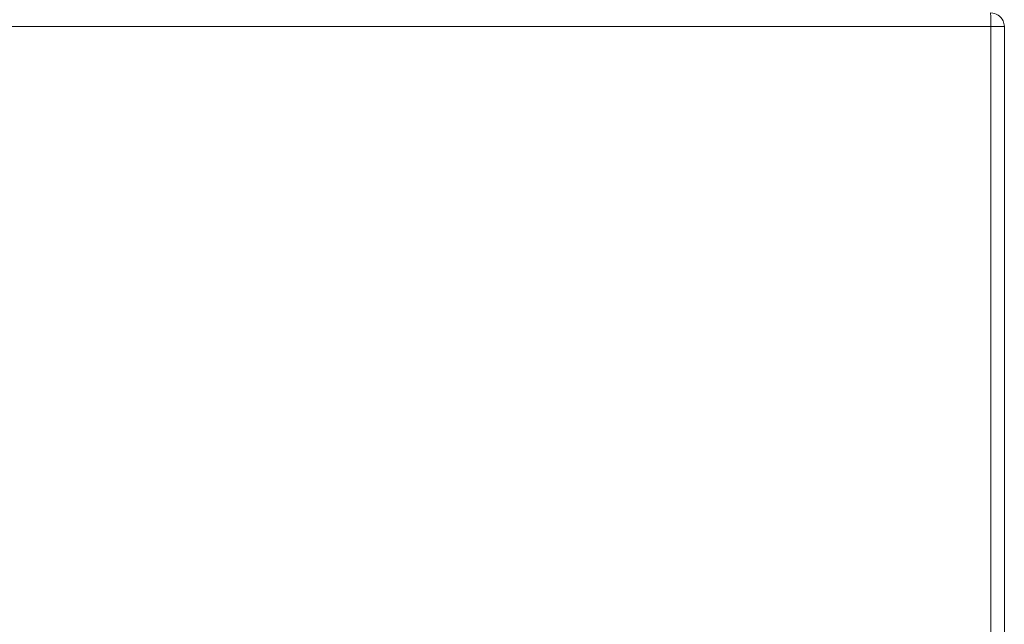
# Model space of a CAD drawing. Header units: millimetres. Extents: x 14365 to 105143, y -126377 to -22383.
# Tile 262 of 285: x 20485 to 20630, y -27425 to -27336. Entities that reach past the tile are written whole.
import ezdxf

# ---------------------------------------------------------------- set-up
doc = ezdxf.new("R2010")
doc.units = ezdxf.units.MM
doc.layers.add('UT_ZARIZENI - ZDROJ TEPLA', color=3, linetype='Continuous', lineweight=35)

msp = doc.modelspace()

# ---------------------------------------------------------------- linework, layer by layer
at = {"layer": 'UT_ZARIZENI - ZDROJ TEPLA', "lineweight": 13}
for p, q in [((20181.94, -27337.27), (20627.94, -27337.27)), ((20627.94, -27427.27), (20627.94, -27337.27)), ((20629.94, -27337.27), (20627.94, -27337.27)), ((20629.94, -27427.27), (20629.94, -27337.27))]:
    msp.add_line(p, q, dxfattribs=at)
for points, knots in [([(20627.92, -27335.27), (20627.92, -27335.27), (20627.92, -27335.3), (20627.92, -27335.37), (20627.92, -27335.47), (20627.92, -27335.6), (20627.93, -27335.76), (20627.93, -27335.95), (20627.93, -27336.15), (20627.93, -27336.39), (20627.93, -27336.63), (20627.93, -27336.88), (20627.94, -27337.14), (20627.94, -27337.27)], [0, 0, 0, 0, 0.125, 0.25, 0.25, 0.375, 0.5, 0.5, 0.625, 0.75, 0.75, 0.875, 1, 1, 1, 1]), ([(20627.94, -27335.27), (20628.69, -27335.27), (20629.43, -27335.74), (20629.75, -27336.43), (20629.87, -27336.69), (20629.94, -27336.98), (20629.94, -27337.27)], [0, 0, 0, 0, 0.72308, 0.72308, 0.72308, 1, 1, 1, 1])]:
    msp.add_open_spline(points, degree=3, knots=knots, dxfattribs=at)

doc.saveas('drawing.dxf')
